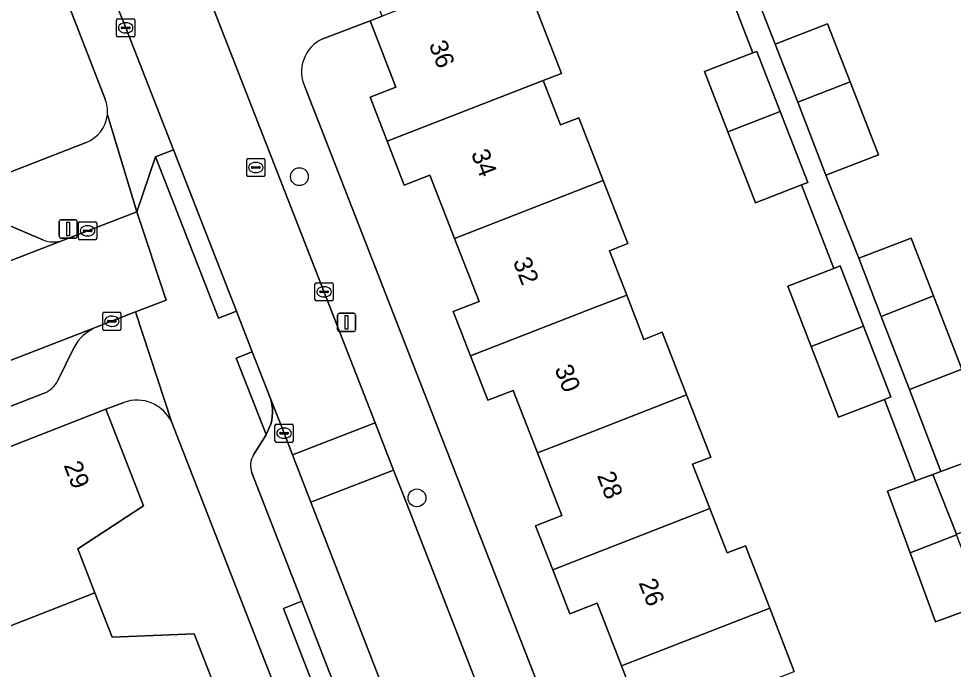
# Model space of a CAD drawing. Extents: x 159680 to 160786, y 387323 to 388340.
# Drawn here: x 159968.5 to 160019.8, y 387796.5 to 387832.2 of the extents above; entities that cross this region are included whole.
import ezdxf

# ---------------------------------------------------------------- set-up
doc = ezdxf.new("R2010")
doc.units = 0
for name, color, linetype in [('IMGEO_Boom', 7, 'Continuous'), ('IMGEO_Erf', 7, 'Continuous'), ('IMGEO_Kolk', 7, 'Continuous'), ('IMGEO_Lichtmast', 7, 'Continuous'), ('IMGEO_Pand', 7, 'Continuous'), ('IMGEO_Pand_nummerreeks', 7, 'Continuous'), ('IMGEO_Parkeervlak_open', 7, 'Continuous'), ('IMGEO_Rijbaan_lokaal_open', 7, 'Continuous'), ('IMGEO_Rioolput', 7, 'Continuous'), ('IMGEO_Voetpad_open', 7, 'Continuous')]:
    doc.layers.add(name, color=color, linetype=linetype)

msp = doc.modelspace()

# ---------------------------------------------------------------- linework, layer by layer
at = {"layer": 'IMGEO_Boom'}
for centre in [(159983.909, 387823.558), (159990.356, 387805.933)]:
    msp.add_circle(centre, 0.489, dxfattribs=at)
at = {"layer": 'IMGEO_Erf'}
for points in [[(159966.687, 387844.688), (159952.097, 387882.134), (159929.514, 387872.862), (159951.443, 387817.344), (159972.219, 387825.439)], [(160004.383, 387845.202), (160010.006, 387830.831), (160012.881, 387831.944), (160014.109, 387828.769), (160015.664, 387824.751), (160012.789, 387823.639), (160014.586, 387819.079), (160017.461, 387820.192), (160018.69, 387817.016), (160020.244, 387812.999), (160017.369, 387811.887), (160019.087, 387807.381), (160021.565, 387808.297)], [(159973.264, 387827.809), (159966.687, 387844.688)], [(160020.44, 387799.739), (160018.804, 387799.133), (160017.407, 387802.911), (160016.155, 387806.296), (160017.707, 387806.87), (160015.997, 387811.333), (160013.476, 387810.357), (160011.972, 387814.244), (160010.692, 387817.55), (160013.212, 387818.525), (160011.44, 387823.107), (160008.915, 387822.13), (160007.411, 387826.015), (160006.131, 387829.323), (160008.78, 387830.348), (160006.657, 387835.835)], [(159995.926, 387835.286), (159998.285, 387829.225), (159997.278, 387828.833), (159998.226, 387826.397), (159999.233, 387826.789), (160000, 387824.816), (160000.57, 387823.351), (160001.917, 387819.888), (160000.912, 387819.496), (160001.86, 387817.06), (160002.805, 387814.633), (160003.81, 387815.024), (160005.148, 387811.585), (160006.479, 387808.166), (160005.474, 387807.775), (160006.42, 387805.345), (160007.363, 387802.921), (160008.367, 387803.311), (160009.702, 387799.879), (160011.052, 387796.409)], [(160000.243, 387800.151), (160000, 387800.057), (159998.743, 387799.568), (159997.801, 387801.988), (159996.86, 387804.406), (159998.311, 387804.97), (159996.976, 387808.402), (159995.641, 387811.834), (159994.236, 387811.287), (159993.288, 387813.722), (159992.339, 387816.162), (159993.761, 387816.715), (159992.415, 387820.175), (159991.068, 387823.637), (159989.663, 387823.091), (159988.725, 387825.502), (159987.786, 387827.915), (159989.202, 387828.466), (159987.782, 387832.114), (159985.192, 387831.126)], [(159984.221, 387828.456), (160000, 387787.977), (160006.441, 387771.453), (160010.75, 387773.133), (160009.397, 387776.611), (160007.913, 387776.033), (160006.962, 387778.478), (160006.011, 387780.921), (160007.494, 387781.498), (160006.161, 387784.925), (160004.828, 387788.351), (160003.33, 387787.768), (160002.371, 387790.232), (160001.413, 387792.695), (160002.916, 387793.28), (160001.58, 387796.715), (160000.243, 387800.151)], [(159974.275, 387811.17), (159973.294, 387810.795), (159975.357, 387805.499), (159971.75, 387803.134), (159972.692, 387800.718), (159973.634, 387798.3), (159978.132, 387798.474), (159979.653, 387794.57)], [(159997.04, 387758.409), (159976.904, 387810.067)]]:
    msp.add_lwpolyline(points, dxfattribs=at)
for centre, radius, start, end in [((159986.006, 387829.318), 1.982, 114.2445, 205.7858), ((159971.559, 387827.146), 1.829, 354.1464, 21.2635), ((159971.559, 387827.145), 1.829, 291.1362, 354.1651), ((159974.998, 387809.208), 2.091, 24.2515, 110.2275)]:
    msp.add_arc(centre, radius, start, end, dxfattribs=at)
at = {"layer": 'IMGEO_Kolk'}
for p, q in [((159973.88, 387831.302), (159973.88, 387832.154)), ((159973.955, 387832.228), (159974.807, 387832.228)), ((159974.881, 387832.154), (159974.881, 387831.302)), ((159974.139, 387831.722), (159974.139, 387831.734)), ((159974.577, 387831.685), (159974.179, 387831.685)), ((159974.182, 387831.771), (159974.58, 387831.771)), ((159974.368, 387832.008), (159974.393, 387832.008)), ((159974.623, 387831.734), (159974.623, 387831.722)), ((159974.807, 387831.228), (159973.955, 387831.228)), ((159974.391, 387831.448), (159974.366, 387831.448)), ((159971.792, 387820.16), (159971.792, 387821.012)), ((159971.867, 387821.086), (159972.719, 387821.086)), ((159972.28, 387820.866), (159972.305, 387820.866)), ((159972.793, 387821.012), (159972.793, 387820.16)), ((159972.051, 387820.58), (159972.051, 387820.592)), ((159972.489, 387820.543), (159972.091, 387820.543)), ((159972.094, 387820.629), (159972.492, 387820.629)), ((159972.535, 387820.592), (159972.535, 387820.58)), ((159972.719, 387820.086), (159971.867, 387820.086)), ((159972.303, 387820.306), (159972.278, 387820.306)), ((159984.761, 387816.815), (159984.761, 387817.667)), ((159984.836, 387817.741), (159985.688, 387817.741)), ((159985.063, 387817.284), (159985.461, 387817.284)), ((159985.249, 387817.521), (159985.274, 387817.521)), ((159985.762, 387817.667), (159985.762, 387816.815)), ((159985.688, 387816.741), (159984.836, 387816.741)), ((159985.02, 387817.235), (159985.02, 387817.247)), ((159985.458, 387817.198), (159985.06, 387817.198)), ((159985.272, 387816.961), (159985.247, 387816.961)), ((159985.504, 387817.247), (159985.504, 387817.235)), ((159973.119, 387815.2), (159973.119, 387816.052)), ((159973.194, 387816.126), (159974.046, 387816.126)), ((159973.607, 387815.906), (159973.632, 387815.906)), ((159974.12, 387816.052), (159974.12, 387815.2)), ((159973.378, 387815.62), (159973.378, 387815.632)), ((159973.816, 387815.583), (159973.418, 387815.583)), ((159973.421, 387815.669), (159973.819, 387815.669)), ((159973.63, 387815.346), (159973.605, 387815.346)), ((159973.862, 387815.632), (159973.862, 387815.62)), ((159974.046, 387815.126), (159973.194, 387815.126)), ((159982.566, 387809.056), (159982.566, 387809.908)), ((159982.641, 387809.982), (159983.493, 387809.982)), ((159983.054, 387809.762), (159983.079, 387809.762)), ((159983.567, 387809.908), (159983.567, 387809.056)), ((159982.825, 387809.476), (159982.825, 387809.488)), ((159983.263, 387809.439), (159982.865, 387809.439)), ((159982.868, 387809.525), (159983.266, 387809.525)), ((159983.077, 387809.202), (159983.052, 387809.202)), ((159983.309, 387809.488), (159983.309, 387809.476)), ((159983.493, 387808.982), (159982.641, 387808.982))]:
    msp.add_line(p, q, dxfattribs=at)
for points in [[(159973.88, 387831.302), (159973.88, 387832.154)], [(159973.955, 387832.228), (159974.807, 387832.228)], [(159974.881, 387832.154), (159974.881, 387831.302)], [(159974.807, 387831.228), (159973.955, 387831.228)], [(159971.792, 387820.16), (159971.792, 387821.012)], [(159971.867, 387821.086), (159972.719, 387821.086)], [(159972.793, 387821.012), (159972.793, 387820.16)], [(159972.719, 387820.086), (159971.867, 387820.086)], [(159984.761, 387816.815), (159984.761, 387817.667)], [(159984.836, 387817.741), (159985.688, 387817.741)], [(159985.762, 387817.667), (159985.762, 387816.815)], [(159985.688, 387816.741), (159984.836, 387816.741)], [(159973.119, 387815.2), (159973.119, 387816.052)], [(159973.194, 387816.126), (159974.046, 387816.126)], [(159974.12, 387816.052), (159974.12, 387815.2)], [(159974.046, 387815.126), (159973.194, 387815.126)], [(159982.566, 387809.056), (159982.566, 387809.908)], [(159982.641, 387809.982), (159983.493, 387809.982)], [(159983.567, 387809.908), (159983.567, 387809.056)], [(159983.493, 387808.982), (159982.641, 387808.982)]]:
    msp.add_lwpolyline(points, dxfattribs=at)
for centre, radius, start, end in [((159973.957, 387832.152), 0.0765, 91.552, 178.448), ((159973.957, 387832.152), 0.0765, 91.552, 178.448), ((159974.805, 387832.152), 0.0765, 1.552, 88.448), ((159974.805, 387832.152), 0.0765, 1.552, 88.448), ((159974.179, 387831.731), 0.0403, 85.8775, 175.7526), ((159974.176, 387831.721), 0.0366, 178.938, 274.7102), ((159974.58, 387831.728), 0.043, 264.8664, 352.4533), ((159974.584, 387831.733), 0.0386, 1.7309, 96.639), ((159973.957, 387831.304), 0.0765, 181.552, 268.448), ((159973.957, 387831.304), 0.0765, 181.552, 268.448), ((159974.805, 387831.304), 0.0765, 271.552, 358.448), ((159974.805, 387831.304), 0.0765, 271.552, 358.448), ((159971.869, 387821.01), 0.0765, 91.552, 178.448), ((159971.869, 387821.01), 0.0765, 91.552, 178.448), ((159972.717, 387821.01), 0.0765, 1.552, 88.448), ((159972.717, 387821.01), 0.0765, 1.552, 88.448), ((159972.091, 387820.589), 0.0403, 85.8775, 175.7526), ((159972.088, 387820.579), 0.0366, 178.938, 274.7102), ((159972.492, 387820.586), 0.043, 264.8664, 352.4533), ((159972.496, 387820.591), 0.0386, 1.7309, 96.639), ((159971.869, 387820.162), 0.0765, 181.552, 268.448), ((159971.869, 387820.162), 0.0765, 181.552, 268.448), ((159972.717, 387820.162), 0.0765, 271.552, 358.448), ((159972.717, 387820.162), 0.0765, 271.552, 358.448), ((159984.838, 387817.665), 0.0765, 91.552, 178.448), ((159984.838, 387817.665), 0.0765, 91.552, 178.448), ((159985.06, 387817.244), 0.0403, 85.8775, 175.7526), ((159985.465, 387817.246), 0.0386, 1.7309, 96.639), ((159985.686, 387817.665), 0.0765, 1.552, 88.448), ((159985.686, 387817.665), 0.0765, 1.552, 88.448), ((159984.838, 387816.817), 0.0765, 181.552, 268.448), ((159984.838, 387816.817), 0.0765, 181.552, 268.448), ((159985.057, 387817.234), 0.0366, 178.938, 274.7102), ((159985.461, 387817.241), 0.043, 264.8664, 352.4533), ((159985.686, 387816.817), 0.0765, 271.552, 358.448), ((159985.686, 387816.817), 0.0765, 271.552, 358.448), ((159973.196, 387816.05), 0.0765, 91.552, 178.448), ((159973.196, 387816.05), 0.0765, 91.552, 178.448), ((159974.044, 387816.05), 0.0765, 1.552, 88.448), ((159974.044, 387816.05), 0.0765, 1.552, 88.448), ((159973.196, 387815.202), 0.0765, 181.552, 268.448), ((159973.196, 387815.202), 0.0765, 181.552, 268.448), ((159973.418, 387815.629), 0.0403, 85.8775, 175.7526), ((159973.415, 387815.619), 0.0366, 178.938, 274.7102), ((159973.819, 387815.626), 0.043, 264.8664, 352.4533), ((159973.823, 387815.631), 0.0386, 1.7309, 96.639), ((159974.044, 387815.202), 0.0765, 271.552, 358.448), ((159974.044, 387815.202), 0.0765, 271.552, 358.448), ((159982.643, 387809.906), 0.0765, 91.552, 178.448), ((159982.643, 387809.906), 0.0765, 91.552, 178.448), ((159983.491, 387809.906), 0.0765, 1.552, 88.448), ((159983.491, 387809.906), 0.0765, 1.552, 88.448), ((159982.643, 387809.058), 0.0765, 181.552, 268.448), ((159982.643, 387809.058), 0.0765, 181.552, 268.448), ((159982.865, 387809.485), 0.0403, 85.8775, 175.7526), ((159982.862, 387809.475), 0.0366, 178.938, 274.7102), ((159983.266, 387809.482), 0.043, 264.8664, 352.4533), ((159983.27, 387809.487), 0.0386, 1.7309, 96.639), ((159983.491, 387809.058), 0.0765, 271.552, 358.448), ((159983.491, 387809.058), 0.0765, 271.552, 358.448)]:
    msp.add_arc(centre, radius, start, end, dxfattribs=at)
for centre, major_axis, ratio, start_param, end_param in [((159974.367, 387831.728), (-0.387, 0.002), 0.722429, 4.712389, 7.853982), ((159974.392, 387831.728), (-0.39, 0.002), 0.717154, 1.570796, 4.712389), ((159972.279, 387820.586), (-0.387, 0.002), 0.722429, 4.712389, 7.853982), ((159972.304, 387820.586), (-0.39, 0.002), 0.717154, 1.570796, 4.712389), ((159985.248, 387817.241), (-0.387, 0.002), 0.722429, 4.712389, 7.853982), ((159985.273, 387817.241), (-0.39, 0.002), 0.717154, 1.570796, 4.712389), ((159973.606, 387815.626), (-0.387, 0.002), 0.722429, 4.712389, 7.853982), ((159973.631, 387815.626), (-0.39, 0.002), 0.717154, 1.570796, 4.712389), ((159983.053, 387809.482), (-0.387, 0.002), 0.722429, 4.712389, 7.853982), ((159983.078, 387809.482), (-0.39, 0.002), 0.717154, 1.570796, 4.712389)]:
    msp.add_ellipse(centre, major_axis=major_axis, ratio=ratio, start_param=start_param, end_param=end_param, dxfattribs=at)
at = {"layer": 'IMGEO_Lichtmast'}
for p, q in [((159970.733, 387820.294), (159970.733, 387821.094)), ((159970.733, 387821.094), (159970.733, 387820.294)), ((159970.833, 387821.194), (159971.623, 387821.194)), ((159971.623, 387821.194), (159970.833, 387821.194)), ((159971.723, 387821.094), (159971.723, 387820.294)), ((159971.723, 387820.294), (159971.723, 387821.094)), ((159971.623, 387820.194), (159970.833, 387820.194)), ((159970.833, 387820.194), (159971.623, 387820.194)), ((159986.001, 387815.161), (159986.001, 387815.961)), ((159986.001, 387815.961), (159986.001, 387815.161)), ((159986.101, 387816.061), (159986.891, 387816.061)), ((159986.891, 387816.061), (159986.101, 387816.061)), ((159986.991, 387815.961), (159986.991, 387815.161)), ((159986.991, 387815.161), (159986.991, 387815.961)), ((159986.891, 387815.061), (159986.101, 387815.061)), ((159986.101, 387815.061), (159986.891, 387815.061))]:
    msp.add_line(p, q, dxfattribs=at)
for points in [[(159971.153, 387821.069), (159971.303, 387821.069), (159971.303, 387820.319), (159971.153, 387820.319), (159971.153, 387821.069)], [(159986.421, 387815.936), (159986.571, 387815.936), (159986.571, 387815.186), (159986.421, 387815.186), (159986.421, 387815.936)]]:
    msp.add_lwpolyline(points, dxfattribs=at)
for centre, start, end in [((159970.833, 387821.094), 90, 180), ((159970.833, 387821.094), 90, 180), ((159971.623, 387821.094), 0, 90), ((159971.623, 387821.094), 360, 90), ((159970.833, 387820.294), 180, 270), ((159970.833, 387820.294), 180, 270), ((159971.623, 387820.294), 270, 0), ((159971.623, 387820.294), 270, 0), ((159986.101, 387815.961), 90, 180), ((159986.101, 387815.961), 90, 180), ((159986.891, 387815.961), 0, 90), ((159986.891, 387815.961), 360, 90), ((159986.101, 387815.161), 180, 270), ((159986.101, 387815.161), 180, 270), ((159986.891, 387815.161), 270, 0), ((159986.891, 387815.161), 270, 0)]:
    msp.add_arc(centre, 0.1, start, end, dxfattribs=at)
at = {"layer": 'IMGEO_Pand'}
for points in [[(159995.926, 387835.286), (159994.109, 387834.579), (159991.279, 387833.477), (159988.449, 387832.375), (159987.782, 387832.114), (159989.202, 387828.466), (159987.786, 387827.915), (159988.725, 387825.502), (159997.278, 387828.833), (159998.285, 387829.225)], [(160012.881, 387831.944), (160010.006, 387830.831), (160011.238, 387827.648), (160014.109, 387828.769)], [(160009.006, 387830.435), (160008.78, 387830.348), (160006.131, 387829.323), (160007.411, 387826.015), (160010.284, 387827.134)], [(159997.278, 387828.833), (159988.725, 387825.502), (159989.663, 387823.091), (159991.068, 387823.637), (159992.415, 387820.175), (160000.57, 387823.351), (160000, 387824.816), (159999.233, 387826.789), (159998.226, 387826.397)], [(160012.789, 387823.639), (160015.664, 387824.751), (160014.109, 387828.769), (160011.238, 387827.648)], [(160010.284, 387827.134), (160007.411, 387826.015), (160008.915, 387822.13), (160011.44, 387823.107), (160011.79, 387823.243)], [(160000.57, 387823.351), (159992.415, 387820.175), (159993.761, 387816.715), (159992.339, 387816.162), (159993.288, 387813.722), (160000, 387816.336), (160001.86, 387817.06), (160000.912, 387819.496), (160001.917, 387819.888)], [(160015.818, 387815.894), (160018.69, 387817.016), (160017.461, 387820.192), (160014.586, 387819.079)], [(160013.567, 387818.662), (160013.212, 387818.525), (160010.692, 387817.55), (160011.972, 387814.244), (160014.844, 387815.363)], [(160001.86, 387817.06), (160000, 387816.336), (159993.288, 387813.722), (159994.236, 387811.287), (159995.641, 387811.834), (159996.976, 387808.402), (160000, 387809.58), (160005.148, 387811.585), (160003.81, 387815.024), (160002.805, 387814.633)], [(160018.69, 387817.016), (160015.818, 387815.894), (160017.369, 387811.887), (160020.244, 387812.999)], [(160014.844, 387815.363), (160011.972, 387814.244), (160013.476, 387810.357), (160015.997, 387811.333), (160016.351, 387811.47)], [(160005.148, 387811.585), (160000, 387809.58), (159996.976, 387808.402), (159998.311, 387804.97), (159996.86, 387804.406), (159997.801, 387801.988), (160000, 387802.844), (160006.42, 387805.345), (160005.474, 387807.775), (160006.479, 387808.166)], [(159973.294, 387810.795), (159966.6, 387808.188), (159967.011, 387807.133), (159961.333, 387804.921), (159961.492, 387804.512), (159963.158, 387805.161), (159964.793, 387800.963), (159963.128, 387800.315), (159963.148, 387800.263), (159964.252, 387797.428), (159972.692, 387800.718), (159971.75, 387803.134), (159975.357, 387805.499)], [(160021.565, 387808.297), (160019.087, 387807.381), (160018.658, 387807.222), (160019.939, 387803.934), (160022.769, 387805.041)], [(160018.658, 387807.222), (160017.707, 387806.87), (160016.155, 387806.296), (160017.407, 387802.911), (160019.952, 387803.9), (160019.939, 387803.934)], [(160006.42, 387805.345), (160000, 387802.844), (159997.801, 387801.988), (159998.743, 387799.568), (160000, 387800.057), (160000.243, 387800.151), (160001.58, 387796.715), (160009.702, 387799.879), (160008.367, 387803.311), (160007.363, 387802.921)], [(160019.952, 387803.9), (160017.407, 387802.911), (160018.804, 387799.133), (160020.44, 387799.739), (160021.43, 387800.105)], [(159972.692, 387800.718), (159964.252, 387797.428), (159965.484, 387794.267), (159967.149, 387794.916), (159968.914, 387790.384), (159979.653, 387794.57), (159978.132, 387798.474), (159973.634, 387798.3)], [(160009.702, 387799.879), (160001.58, 387796.715), (160002.916, 387793.28), (160001.413, 387792.695), (160002.371, 387790.232), (160010.995, 387793.591), (160010.049, 387796.019), (160011.052, 387796.409)]]:
    msp.add_lwpolyline(points, close=True, dxfattribs=at)
at = {"layer": 'IMGEO_Parkeervlak_open'}
for points in [[(159969.838, 387820.091), (159967.611, 387821.043)], [(159926.446, 387802.791), (159949.224, 387811.657), (159970.967, 387820.07)], [(159972.771, 387815.3), (159946.794, 387805.237), (159929.996, 387798.667)], [(159970.665, 387812.377), (159971.536, 387814.163)], [(159934.755, 387797.935), (159969.917, 387811.687)], [(159997.403, 387772.562), (159984.537, 387805.698), (159983.527, 387808.299), (159983.069, 387809.479), (159982.326, 387811.381), (159982.361, 387811.258), (159982.405, 387811.047), (159982.43, 387810.833), (159982.436, 387810.618), (159982.422, 387810.402), (159982.39, 387810.189), (159982.338, 387809.98), (159982.085, 387809.413), (159982.077, 387809.396), (159981.391, 387808.288)], [(159981.301, 387807.311), (159984.038, 387800.261), (159986.474, 387793.988)]]:
    msp.add_lwpolyline(points, dxfattribs=at)
for centre, radius, start, end in [((159970.431, 387821.615), 1.636, 248.7424, 289.1263), ((159973.708, 387813.043), 2.444, 112.5508, 152.7175), ((159969.412, 387812.985), 1.393, 291.265, 334.1156), ((159982.326, 387807.709), 1.1, 148.2446, 201.2291)]:
    msp.add_arc(centre, radius, start, end, dxfattribs=at)
at = {"layer": 'IMGEO_Rijbaan_lokaal_open'}
msp.add_lwpolyline([(159971.935, 387837.777), (159974.384, 387831.725), (159976.996, 387825.036), (159980.451, 387816.186), (159981.323, 387813.951), (159982.326, 387811.381), (159983.069, 387809.479), (159983.527, 387808.299), (159988.06, 387810.061), (159977.284, 387837.705)], dxfattribs=at)
for points in [[(159972.771, 387815.3), (159974.926, 387816.135), (159976.607, 387816.786), (159974.995, 387821.629), (159970.967, 387820.07), (159949.224, 387811.657), (159926.446, 387802.791), (159923.532, 387801.657), (159925.493, 387796.906), (159929.996, 387798.667), (159946.794, 387805.237)], [(159984.537, 387805.698), (159989.073, 387807.461), (159988.06, 387810.061), (159983.527, 387808.299)], [(160006.979, 387748.153), (160011.517, 387750), (160000, 387779.358), (159989.799, 387805.6), (159989.073, 387807.461), (159984.537, 387805.698), (159997.403, 387772.562), (160000, 387765.834), (160006.114, 387750), (160006.904, 387748.302)]]:
    msp.add_lwpolyline(points, close=True, dxfattribs=at)
at = {"layer": 'IMGEO_Rioolput'}
for p, q in [((159981.017, 387823.636), (159981.017, 387824.488)), ((159981.092, 387824.562), (159981.944, 387824.562)), ((159982.018, 387824.488), (159982.018, 387823.636)), ((159981.276, 387824.056), (159981.276, 387824.068)), ((159981.714, 387824.019), (159981.316, 387824.019)), ((159981.319, 387824.105), (159981.717, 387824.105)), ((159981.505, 387824.342), (159981.53, 387824.342)), ((159981.76, 387824.068), (159981.76, 387824.056)), ((159981.944, 387823.562), (159981.092, 387823.562)), ((159981.528, 387823.782), (159981.503, 387823.782))]:
    msp.add_line(p, q, dxfattribs=at)
for points in [[(159981.017, 387823.636), (159981.017, 387824.488)], [(159981.092, 387824.562), (159981.944, 387824.562)], [(159982.018, 387824.488), (159982.018, 387823.636)], [(159981.944, 387823.562), (159981.092, 387823.562)]]:
    msp.add_lwpolyline(points, dxfattribs=at)
for centre, radius, start, end in [((159981.094, 387824.486), 0.0765, 91.552, 178.448), ((159981.094, 387824.486), 0.0765, 91.552, 178.448), ((159981.942, 387824.486), 0.0765, 1.552, 88.448), ((159981.942, 387824.486), 0.0765, 1.552, 88.448), ((159981.316, 387824.065), 0.0403, 85.8775, 175.7526), ((159981.313, 387824.055), 0.0366, 178.938, 274.7102), ((159981.717, 387824.062), 0.043, 264.8664, 352.4533), ((159981.721, 387824.067), 0.0386, 1.7309, 96.639), ((159981.094, 387823.638), 0.0765, 181.552, 268.448), ((159981.094, 387823.638), 0.0765, 181.552, 268.448), ((159981.942, 387823.638), 0.0765, 271.552, 358.448), ((159981.942, 387823.638), 0.0765, 271.552, 358.448)]:
    msp.add_arc(centre, radius, start, end, dxfattribs=at)
for centre, major_axis, ratio, start_param, end_param in [((159981.504, 387824.062), (-0.387, 0.002), 0.722429, 4.712389, 7.853982), ((159981.529, 387824.062), (-0.39, 0.002), 0.717154, 1.570796, 4.712389)]:
    msp.add_ellipse(centre, major_axis=major_axis, ratio=ratio, start_param=start_param, end_param=end_param, dxfattribs=at)
at = {"layer": 'IMGEO_Voetpad_open'}
for points in [[(159985.192, 387831.126), (159987.782, 387832.114), (159988.449, 387832.375), (159986.193, 387838.174), (159984.066, 387843.64), (160000, 387849.829), (160019.276, 387857.317), (160021.405, 387851.848), (160023.646, 387846.12), (160024.501, 387846.454), (160024.913, 387846.614), (160020.554, 387857.813), (160025.23, 387859.629), (160024.281, 387861.973), (160023.396, 387861.628), (160023.216, 387862.094), (160018.212, 387860.145), (160018.599, 387859.148), (159983.304, 387845.437), (159982.917, 387846.434), (159980.753, 387845.594)], [(159971.583, 387843.391), (159970.713, 387843.622), (159966.687, 387844.688), (159973.264, 387827.809)], [(159973.379, 387826.959), (159974.995, 387821.629), (159976.018, 387824.654), (159976.996, 387825.036), (159974.384, 387831.725), (159971.935, 387837.777)], [(159977.284, 387837.705), (159988.06, 387810.061), (159989.073, 387807.461), (159989.799, 387805.6), (160000, 387779.358), (160011.517, 387750)], [(160007.01, 387769.993), (160006.441, 387771.453), (160000, 387787.977), (159984.221, 387828.456)], [(159970.967, 387820.07), (159974.995, 387821.629), (159973.379, 387826.959)], [(159972.219, 387825.439), (159951.443, 387817.344), (159949.825, 387816.714), (159923.671, 387806.523)], [(159981.391, 387808.288), (159982.077, 387809.396), (159982.085, 387809.413), (159980.447, 387813.609), (159981.323, 387813.951), (159980.451, 387816.186), (159979.473, 387815.804), (159978.763, 387817.621), (159976.91, 387822.37), (159976.018, 387824.654), (159974.995, 387821.629), (159976.607, 387816.786), (159974.926, 387816.135), (159976.904, 387810.067), (159997.04, 387758.409), (159997.657, 387756.826), (160000, 387750.816), (160000.318, 387750), (160020.94, 387697.092)], [(159967.611, 387821.043), (159969.838, 387820.091)], [(159976.904, 387810.067), (159974.926, 387816.135), (159972.771, 387815.3)], [(159971.536, 387814.163), (159970.665, 387812.377)], [(159969.917, 387811.687), (159934.755, 387797.935)], [(159953.242, 387802.979), (159954.35, 387803.411), (159966.6, 387808.188), (159973.294, 387810.795), (159974.275, 387811.17)], [(159985.467, 387793.597), (159983.031, 387799.87), (159984.038, 387800.261), (159981.301, 387807.311)]]:
    msp.add_lwpolyline(points, dxfattribs=at)
for points in [[(160017.369, 387811.887), (160015.818, 387815.894), (160014.586, 387819.079), (160012.789, 387823.639), (160011.238, 387827.648), (160010.006, 387830.831), (160004.383, 387845.202), (160003.174, 387844.781), (160005.429, 387838.99), (160006.657, 387835.835), (160008.78, 387830.348), (160009.006, 387830.435), (160010.284, 387827.134), (160011.79, 387823.243), (160011.44, 387823.107), (160013.212, 387818.525), (160013.567, 387818.662), (160014.844, 387815.363), (160016.351, 387811.47), (160015.997, 387811.333), (160017.707, 387806.87), (160018.658, 387807.222), (160019.087, 387807.381)], [(159976.996, 387825.036), (159976.018, 387824.654), (159976.91, 387822.37), (159978.763, 387817.621), (159979.473, 387815.804), (159980.451, 387816.186)], [(159982.326, 387811.381), (159981.323, 387813.951), (159980.447, 387813.609), (159982.085, 387809.413), (159982.338, 387809.98), (159982.39, 387810.189), (159982.422, 387810.402), (159982.436, 387810.618), (159982.43, 387810.833), (159982.405, 387811.047), (159982.361, 387811.258)], [(159984.038, 387800.261), (159983.031, 387799.87), (159985.467, 387793.597), (159986.474, 387793.988)]]:
    msp.add_lwpolyline(points, close=True, dxfattribs=at)
for centre, radius, start, end in [((159986.006, 387829.318), 1.982, 114.2445, 205.7858), ((159971.559, 387827.146), 1.829, 354.1464, 21.2635), ((159971.559, 387827.145), 1.829, 291.1362, 354.1651), ((159970.431, 387821.615), 1.636, 248.7424, 289.1263), ((159973.708, 387813.043), 2.444, 112.5508, 152.7175), ((159969.412, 387812.985), 1.393, 291.265, 334.1156), ((159974.998, 387809.208), 2.091, 24.2515, 110.2275), ((159982.326, 387807.709), 1.1, 148.2446, 201.2291)]:
    msp.add_arc(centre, radius, start, end, dxfattribs=at)

# ---------------------------------------------------------------- texts
at = {"layer": 'IMGEO_Pand_nummerreeks'}
for s, rotation, p in [('36', 291.2107, (159990.991, 387830.811)), ('34', 291.2107, (159993.307, 387824.842)), ('32', 291.1763, (159995.606, 387818.915)), ('30', 291.1763, (159997.889, 387813.023)), ('29', 291.2852, (159970.969, 387807.726)), ('28', 291.2565, (160000.216, 387807.16)), ('26', 291.2565, (160002.503, 387801.282))]:
    msp.add_text(s, height=1, rotation=rotation, dxfattribs=at).set_placement(p)

doc.saveas('drawing.dxf')
